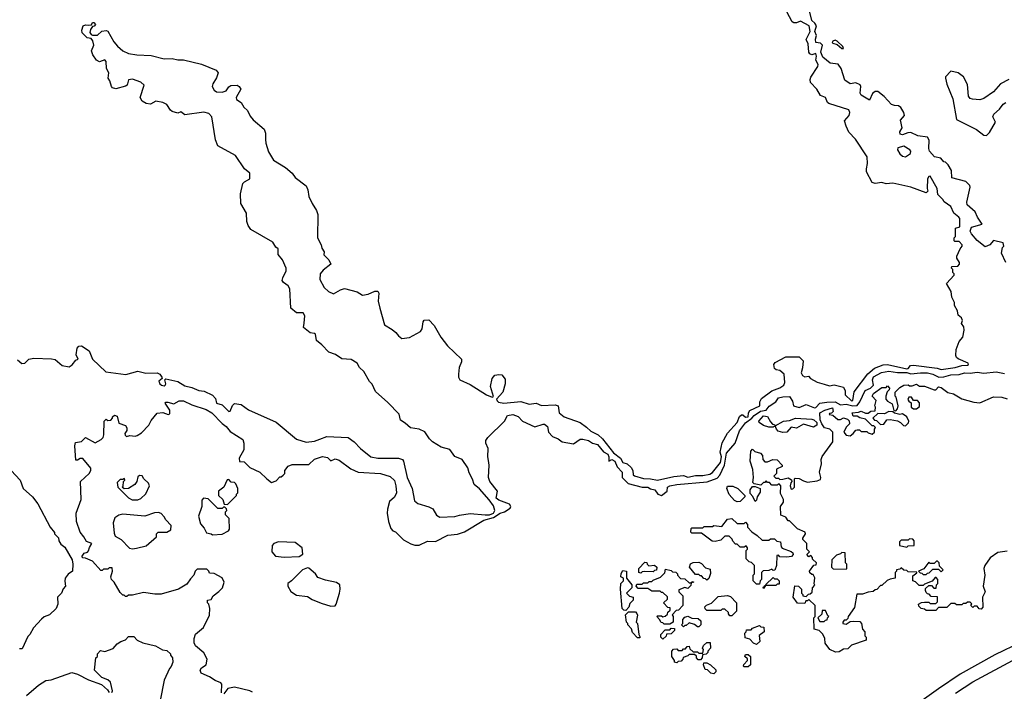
# Model space of a CAD drawing. Extents: x 1861455 to 2058065, y 200073 to 437907.
# Tile 347 of 574: x 1974746 to 1981893, y 316812 to 321690. Entities that reach past the tile are written whole.
import ezdxf

# ---------------------------------------------------------------- set-up
doc = ezdxf.new("R2010")
doc.units = 0

msp = doc.modelspace()

# ---------------------------------------------------------------- linework, layer by layer
at = {"layer": '0CON05XD'}
for points in [[(1976530.3, 320819.7), (1976532.4, 320792.4), (1976551.3, 320731.3), (1976589.8, 320669.8), (1976675.6, 320615.6), (1976723.8, 320575), (1976746.7, 320545), (1976825, 320482.5), (1976838.8, 320455), (1976846.1, 320406.1), (1976868.8, 320355), (1976901.2, 320305), (1976910, 320275), (1976908.8, 320105), (1976933.8, 320055), (1976939.6, 320029.6), (1976956, 320005), (1976955, 319983.3), (1976989.2, 319945), (1977004.2, 319915), (1976948.1, 319871.9), (1976926.9, 319845), (1976925, 319802.5), (1976957.5, 319745), (1976986.9, 319716.9), (1977025, 319699.2), (1977075, 319729.2), (1977105, 319737.5), (1977195, 319714.2), (1977235, 319690), (1977275, 319695.6), (1977325, 319718.6), (1977345, 319718), (1977354.2, 319705), (1977349.5, 319645), (1977360, 319595), (1977393.7, 319473.7), (1977450.5, 319440.5), (1977477.6, 319417.6), (1977495, 319392.9), (1977520, 319375), (1977575, 319382), (1977654.4, 319425.6), (1977668.6, 319445), (1977674.5, 319495.5), (1977681.7, 319508.3), (1977715, 319510), (1977755, 319470), (1977803.3, 319385), (1977850.9, 319320.9), (1977952.5, 319225), (1977954.3, 319205), (1977936.9, 319163.1), (1977930.9, 319115), (1977930.5, 319095), (1977940.9, 319075), (1978015, 319039.8), (1978135, 318965.3), (1978175, 318948.8), (1978186.1, 318953.9), (1978163.1, 319025), (1978175, 319083.3), (1978195, 319107.5), (1978225, 319114.2), (1978245, 319110), (1978270, 319080), (1978269.2, 319045), (1978252, 318985), (1978206.7, 318935), (1978211.2, 318921.2), (1978222.4, 318912.4), (1978260, 318905), (1978385, 318917.3), (1978445, 318898.5), (1978496, 318906), (1978535, 318887.5), (1978632.4, 318892.4), (1978655, 318885.7), (1978662.5, 318835), (1978698.8, 318805), (1978815, 318764), (1978861.7, 318731.7), (1978892.1, 318702.1), (1978944.1, 318674.1), (1978976.7, 318646.7), (1979057.6, 318545), (1979106.2, 318505), (1979123.5, 318473.5), (1979155, 318463.6), (1979185, 318437.5), (1979197.9, 318415), (1979200, 318385), (1979208.3, 318378.3), (1979275, 318357.8), (1979325, 318356.1), (1979375, 318345.6), (1979495, 318372.9), (1979565, 318378.8), (1979595, 318366.4), (1979650.5, 318379.5), (1979705, 318380), (1979755, 318390.6), (1979775, 318401.2), (1979833.1, 318475), (1979841.1, 318515), (1979830.3, 318549.7), (1979844.1, 318615.9), (1979882.9, 318687.1), (1979954.2, 318765), (1979971.8, 318808.2), (1979985, 318819.2), (1979995, 318819.2), (1980015, 318802.5), (1980032.9, 318805), (1980036.1, 318835), (1980045, 318852.2), (1980117.5, 318885), (1980118.8, 318915), (1980130.9, 318939.1), (1980205.7, 318994.3), (1980265, 319016.2), (1980293.6, 319036.4), (1980300, 319055), (1980296.2, 319115), (1980265, 319143.3), (1980237.7, 319147.7), (1980225.8, 319155.8), (1980220, 319185), (1980229.3, 319200.7), (1980308.1, 319241.9), (1980405, 319241.2), (1980433.6, 319213.6), (1980429.3, 319160.7), (1980417.5, 319125), (1980427.5, 319105), (1980445, 319096.7), (1980471.7, 319101.7), (1980486.7, 319085), (1980535, 319056.7), (1980585, 319042), (1980625, 319031.2), (1980658.3, 319038.3), (1980725, 319021.2), (1980738.8, 318995), (1980738.8, 318965), (1980785, 318920.8), (1980793.3, 318925), (1980802.9, 318987.1), (1980902.8, 319117.2), (1980951.5, 319158.5), (1981015, 319184), (1981045, 319185.8), (1981185, 319154.8), (1981195, 319156.5), (1981212.2, 319177.8), (1981235, 319180.3), (1981405, 319159.7), (1981435, 319150.4), (1981537.5, 319165), (1981585, 319178), (1981625, 319180), (1981632.5, 319185), (1981630, 319195), (1981557.7, 319227.7), (1981546.4, 319236.4), (1981541.7, 319251.7), (1981543.8, 319295), (1981566.4, 319353.6), (1981591.2, 319385), (1981601.4, 319435), (1981599.4, 319459.4), (1981583.6, 319483.6), (1981589.2, 319505), (1981581.2, 319525), (1981557.5, 319545), (1981552.5, 319575), (1981532.5, 319615), (1981532.5, 319635), (1981512.5, 319675), (1981507, 319717), (1981472.5, 319775), (1981530, 319835), (1981530, 319845), (1981520, 319855), (1981520, 319875), (1981510, 319885), (1981511.7, 319898.3), (1981555, 319900), (1981567.5, 319915), (1981567, 319927), (1981548.3, 319958.3), (1981548.3, 319971.7), (1981573, 320027), (1981587.5, 320045), (1981587.5, 320055), (1981565, 320080), (1981535, 320080), (1981530, 320085), (1981530, 320105), (1981540, 320115), (1981540, 320175), (1981570, 320185), (1981569.2, 320245), (1981564, 320255), (1981526.2, 320285), (1981505, 320332.5), (1981457, 320367), (1981447.5, 320385), (1981410, 320420), (1981405.6, 320465), (1981355, 320554), (1981345, 320552), (1981335.8, 320535), (1981332.5, 320465), (1981337.5, 320445), (1981325, 320432.5), (1981215, 320472.5), (1981085, 320502.5), (1981035, 320496.7), (1981005, 320508), (1980955, 320501.2), (1980935, 320506.7), (1980894, 320585), (1980892.3, 320607.7), (1980901.2, 320645), (1980896.7, 320695), (1980813, 320823), (1980765, 320872.5), (1980745, 320917.5), (1980734.2, 320955), (1980767.7, 320995), (1980772, 321015), (1980765.3, 321035.3), (1980620.1, 321080.1), (1980609.7, 321089.7), (1980595.5, 321125), (1980559.6, 321139.6), (1980531.2, 321185), (1980486.1, 321235), (1980482.8, 321255), (1980488, 321272), (1980539.6, 321350.4), (1980543, 321365), (1980525.9, 321395), (1980530.3, 321425), (1980525, 321445.5), (1980495, 321435.6), (1980481.7, 321441.7), (1980474.4, 321455), (1980470, 321515), (1980455.7, 321545), (1980483.8, 321605), (1980477.1, 321645), (1980415, 321680), (1980385, 321667.5), (1980365, 321667.5), (1980352.5, 321675), (1980273.6, 321823.6)], [(1981905, 319927.5), (1981872.5, 319995), (1981880, 320035), (1981890, 320045), (1981885, 320070), (1981815, 320087.5), (1981788.8, 320055), (1981755, 320041.3), (1981695, 320087.3), (1981655, 320134.6), (1981646.1, 320155), (1981655, 320182.5), (1981732.5, 320205), (1981697.8, 320255), (1981680.8, 320295), (1981622.5, 320345), (1981620.6, 320365), (1981646.2, 320473.8), (1981643.8, 320485), (1981615, 320515.4), (1981511.3, 320541.3), (1981510.5, 320595), (1981485, 320636.9), (1981466.2, 320655), (1981455, 320658.6), (1981432.5, 320685), (1981386.9, 320695), (1981350.4, 320735), (1981344.7, 320754.7), (1981347.5, 320815), (1981335, 320835.7), (1981265, 320847.5), (1981215, 320869.6), (1981192.1, 320867.9), (1981155, 320853.6), (1981138.3, 320858.3), (1981134.4, 320875), (1981152, 320905), (1981140.3, 320959.7), (1981168.3, 320995), (1981164.7, 321015), (1981142.9, 321052.9), (1981125, 321065.3), (1981095, 321066.1), (1981073.7, 321073.7), (1981021.6, 321131.6), (1980975, 321168.2), (1980955, 321167.7), (1980935.6, 321155), (1980915, 321106.7), (1980855, 321142.9), (1980846.6, 321156.6), (1980851.3, 321205), (1980845.7, 321215.7), (1980815, 321230.9), (1980775, 321224.5), (1980735, 321250), (1980709.2, 321335), (1980687.3, 321367.3), (1980628.6, 321375), (1980575, 321417.9), (1980561.5, 321455), (1980574.3, 321505), (1980558.9, 321518.9), (1980524.1, 321524.1), (1980522.5, 321547.5), (1980530, 321575), (1980516.8, 321605), (1980530, 321645), (1980518.2, 321665), (1980495, 321683.1), (1980466.7, 321805)], [(1974730.5, 319220.5), (1974762.3, 319192.3), (1974782.5, 319195), (1974812.5, 319225), (1974847.8, 319232.2), (1974978.1, 319228.1), (1975005, 319221.9), (1975055, 319178.8), (1975105, 319170), (1975127.7, 319182.3), (1975153.6, 319216.4), (1975170, 319225), (1975156.4, 319256.4), (1975164, 319305), (1975175, 319318.8), (1975195, 319321.2), (1975251.2, 319285), (1975276, 319225), (1975372.4, 319132.4), (1975517.7, 319112.3), (1975605, 319137.5), (1975662.7, 319122.7), (1975745, 319124.2), (1975763.3, 319115), (1975777.5, 319095), (1975780, 319085), (1975757.5, 319065), (1975762.5, 319045), (1975775, 319036.7), (1975795, 319031.2), (1975802.5, 319035), (1975807.5, 319045), (1975800, 319075), (1975808.3, 319081.7), (1975895, 319062.2), (1975945, 319030.9), (1975995, 319019.5), (1976047.6, 318997.6), (1976085, 318992.2), (1976145, 318964.1), (1976167.9, 318937.9), (1976174.8, 318904.8), (1976215, 318892.1), (1976265, 318845.6), (1976275, 318846.2), (1976291.7, 318888.3), (1976305, 318902), (1976353.3, 318895), (1976407.5, 318857.5), (1976607, 318767), (1976755, 318643.1), (1976825, 318621.4), (1976885, 318629.4), (1976924, 318644), (1976975, 318661.9), (1977130, 318655), (1977175, 318623.8), (1977221.2, 318575), (1977294.7, 318514.7), (1977345, 318504.6), (1977495, 318504.4), (1977525, 318496.9), (1977533.2, 318483.2), (1977558.7, 318365), (1977595.7, 318285), (1977613.1, 318195), (1977636.1, 318176.1), (1977715, 318153.3), (1977745, 318138.8), (1977772.5, 318092.5), (1977795, 318076.1), (1977905, 318082.3), (1977937.5, 318092.5), (1978015, 318102.8), (1978125, 318092.9), (1978156.7, 318095), (1978186, 318105), (1978195.8, 318125), (1978185, 318160), (1978155, 318204), (1978085, 318282.3), (1978045.3, 318315), (1978033.8, 318353.8), (1978009.1, 318399.1), (1978000, 318435), (1977958.8, 318495), (1977905, 318518.8), (1977868.1, 318568.1), (1977805.7, 318585.7), (1977743.3, 318625), (1977720, 318645), (1977687, 318697), (1977645, 318716.7), (1977582.5, 318725), (1977545, 318760), (1977510.7, 318780.7), (1977500, 318825), (1977419.5, 318909.5), (1977328.8, 318988.8), (1977303.6, 319043.6), (1977285, 319062.5), (1977244, 319134), (1977213.8, 319165), (1977195, 319196.7), (1977152.7, 319222.7), (1977085, 319227.5), (1977038.8, 319258.8), (1976990, 319275), (1976939.8, 319329.8), (1976899.6, 319359.6), (1976892.7, 319405), (1976885, 319411.5), (1976855.4, 319415.4), (1976807.1, 319455), (1976812.2, 319485), (1976815, 319540), (1976805, 319561.2), (1976755, 319562.2), (1976713.9, 319593.9), (1976707.6, 319735), (1976696.2, 319756.2), (1976660.9, 319780.9), (1976652.5, 319795), (1976655.8, 319815), (1976680.3, 319865), (1976680.4, 319885), (1976654.1, 319945), (1976622.1, 319985), (1976621.9, 320025), (1976605, 320038.8), (1976583.2, 320073.2), (1976425, 320165.8), (1976404.6, 320194.6), (1976394.5, 320225), (1976393.5, 320285), (1976351.2, 320355), (1976347.9, 320425), (1976365, 320499.2), (1976377.6, 320512.4), (1976416.9, 320533.1), (1976416, 320575), (1976378, 320608), (1976312.5, 320702.5), (1976183.8, 320773.8), (1976166.8, 320816.8), (1976140.6, 320985), (1976119.8, 321009.8), (1976082.8, 321017.2), (1975945, 320999.2), (1975915, 321020), (1975895, 321011.2), (1975853.6, 321023.6), (1975842.1, 321032.1), (1975815, 321074.4), (1975785, 321088.6), (1975735, 321097.5), (1975695, 321076.2), (1975665, 321081.2), (1975635, 321098.8), (1975621.2, 321125), (1975650, 321215), (1975625, 321236.2), (1975565, 321258), (1975536.1, 321253.9), (1975525.6, 321215), (1975515, 321207.1), (1975445, 321187.1), (1975421.2, 321195), (1975412, 321205), (1975401.2, 321245), (1975388, 321265), (1975392.5, 321305), (1975376, 321335), (1975375, 321387.5), (1975365, 321398), (1975325, 321384.2), (1975304, 321395), (1975276.2, 321435), (1975267, 321463), (1975283.3, 321505), (1975277, 321537), (1975265, 321552.5), (1975235, 321557.5), (1975200, 321595), (1975196.7, 321615), (1975207.5, 321645), (1975225, 321653.3), (1975249.3, 321650.7), (1975267.5, 321652.5), (1975275, 321670), (1975285, 321670), (1975297.5, 321655), (1975287, 321643), (1975275, 321640), (1975260.5, 321619.5), (1975256.4, 321596.4), (1975265, 321582.5), (1975275, 321577.5), (1975311.7, 321578.3), (1975343, 321607), (1975375, 321612.5), (1975385, 321607.5), (1975429.5, 321529.5), (1975457.3, 321497.3), (1975494.2, 321464.2), (1975535, 321443.8), (1975596.1, 321433.9), (1975700.7, 321430.7), (1975795, 321406.7), (1975853, 321407), (1975895, 321397.5), (1975935, 321397.5), (1976065, 321366.7), (1976173.6, 321323.6), (1976186.2, 321305), (1976175, 321267.5), (1976149.2, 321225), (1976144, 321205), (1976157, 321177), (1976175.7, 321165.7), (1976215, 321164.2), (1976245.8, 321174.2), (1976265, 321202.5), (1976278.3, 321211.7), (1976325, 321213.3), (1976340, 321205), (1976351.2, 321185), (1976318.8, 321125), (1976320.5, 321110.5), (1976355, 321087.5), (1976372.5, 321055), (1976400, 321030), (1976419.8, 320989.8), (1976441.7, 320961.7), (1976520.8, 320895), (1976530.6, 320865), (1976530.3, 320819.7)], [(1980725, 321480), (1980720, 321495), (1980680.8, 321535), (1980665, 321540.4), (1980648.6, 321535), (1980644.4, 321525), (1980649.3, 321519.3), (1980679.1, 321509.1), (1980715, 321481.2), (1980725, 321480)], [(1981925, 321256.7), (1981865.9, 321224.1), (1981815, 321166.7), (1981745, 321116.7), (1981715, 321108.8), (1981661.7, 321111.7), (1981645, 321117.5), (1981633.3, 321135), (1981625, 321220), (1981596.7, 321275), (1981557.5, 321305), (1981503.9, 321316.1), (1981466.2, 321275), (1981465.8, 321265), (1981475, 321222.5), (1981520, 321115), (1981546.2, 320965), (1981692.1, 320892.1), (1981745, 320852), (1981765, 320848.8)], [(1981765, 320848.8), (1981785, 320870), (1981830, 320945), (1981810, 320985), (1981816.4, 321003.6), (1981859.3, 321040.7), (1981885, 321077.5), (1981905, 321087.5)], [(1981175, 320693.8), (1981212, 320718), (1981214, 320735), (1981207.1, 320745), (1981165, 320771.8), (1981120.3, 320759.7), (1981118, 320745), (1981135, 320716.7), (1981155, 320698.8), (1981175, 320693.8)], [(1978148, 318488), (1978143.3, 318515), (1978146.7, 318575), (1978130, 318615), (1978130, 318635), (1978143.8, 318655), (1978265.6, 318774.4), (1978288, 318815), (1978325, 318822.9), (1978365, 318807.1), (1978395, 318774.7), (1978485, 318733.6), (1978545, 318753.5), (1978555, 318751.8), (1978576.3, 318736.3), (1978584.9, 318694.9), (1978612.9, 318662.9), (1978655.7, 318645.7), (1978685, 318624.2), (1978765, 318608.9), (1978815, 318642.5), (1978834, 318644), (1978875, 318633.9), (1978905, 318614), (1978940, 318605), (1978985, 318550.4), (1979015, 318534.4), (1979023.1, 318515), (1979022, 318485), (1979043.8, 318496.2), (1979067.2, 318485), (1979082.5, 318442.5), (1979119.3, 318405), (1979119.2, 318365), (1979162.5, 318322.5), (1979265, 318295.3), (1979305, 318294), (1979325, 318282.2), (1979356.7, 318276.7), (1979378.9, 318245), (1979405, 318235.4), (1979446.2, 318265), (1979448, 318295), (1979466.2, 318305), (1979515, 318315.3), (1979736.3, 318333.7), (1979809.3, 318360.7), (1979828.7, 318381.3), (1979862.9, 318455), (1979877.1, 318542.9), (1979938.4, 318615), (1979970, 318705), (1980015, 318761.5), (1980061, 318795), (1980076.5, 318815), (1980124, 318846), (1980164.1, 318855), (1980185.8, 318884.2), (1980235.8, 318915), (1980255, 318942.7), (1980285, 318951.2), (1980335, 318952.5), (1980355, 318920), (1980362.5, 318885), (1980405, 318874.4), (1980455, 318894.4), (1980515, 318870.3), (1980525, 318873.5), (1980555, 318904.8), (1980605, 318913), (1980665, 318914.2), (1980705, 318892.3), (1980745, 318898.6), (1980794.6, 318885.4), (1980825, 318888.9), (1980845.2, 318915), (1980882.9, 318997.1), (1980922.1, 319015), (1980943.9, 319035), (1980935.7, 319075), (1980944, 319096), (1981002.4, 319127.6), (1981055, 319138), (1981118.1, 319128.1), (1981185, 319128.1), (1981215, 319117.8), (1981285, 319126.3), (1981334.8, 319124.8), (1981375, 319114.7), (1981417.3, 319092.7), (1981454.7, 319095.3), (1981505, 319110.6), (1981565, 319112.9), (1981605, 319124.4), (1981645, 319122.5), (1981695, 319130.6), (1981745, 319123.3), (1981835, 319132.6), (1981895, 319120.4)], [(1980667, 317097), (1980627.5, 317115), (1980593, 317163), (1980590, 317195), (1980576.4, 317226.4), (1980550, 317255), (1980513.3, 317263.3), (1980510, 317345), (1980520, 317355), (1980520, 317435), (1980475, 317480), (1980465, 317470), (1980451.7, 317468.3), (1980445, 317450), (1980393, 317453), (1980360, 317495), (1980371.7, 317578.3), (1980400, 317575), (1980420, 317555), (1980420, 317525), (1980430, 317515), (1980430, 317505), (1980455, 317500), (1980471.7, 317518.3), (1980485, 317520), (1980498.3, 317531.7), (1980500, 317565), (1980517.5, 317582.5), (1980512.5, 317592.5), (1980517, 317637), (1980505, 317660), (1980495, 317660), (1980481.7, 317671.7), (1980480, 317685), (1980511.7, 317728.3), (1980528.3, 317731.7), (1980530, 317745), (1980501.7, 317771.7), (1980500, 317785), (1980488.3, 317798.3), (1980475, 317790), (1980460, 317805), (1980480, 317825), (1980460, 317845), (1980460, 317885), (1980430, 317915), (1980430, 317925), (1980450, 317955), (1980448.3, 317968.3), (1980391.7, 317991.7), (1980335, 318050), (1980325, 318050), (1980306.4, 318076.4), (1980271.7, 318091.7), (1980267.5, 318155), (1980290, 318185), (1980290, 318205), (1980268.3, 318248.3), (1980270, 318305), (1980258.3, 318318.3), (1980245, 318310), (1980205, 318310), (1980188.3, 318328.3), (1980175, 318330), (1980165, 318340), (1980155, 318330), (1980145, 318330), (1980125, 318310), (1980078.3, 318318.3), (1980068.3, 318328.3), (1980072.5, 318365), (1980067, 318423), (1980047.5, 318485), (1980052.5, 318557.5), (1980065, 318570), (1980083, 318553), (1980123, 318543), (1980137.5, 318525), (1980140, 318495), (1980155, 318480), (1980175, 318480), (1980213.9, 318496.1), (1980245, 318492.5), (1980280, 318455), (1980280, 318445), (1980240, 318425), (1980240, 318395), (1980220, 318375), (1980235, 318360), (1980255, 318360), (1980265, 318350), (1980285, 318352.5), (1980325, 318362.5), (1980348.3, 318348.3), (1980350, 318335), (1980343, 318327), (1980340, 318305), (1980345, 318280), (1980358.3, 318281.7), (1980370, 318295), (1980370, 318355), (1980375, 318360), (1980405, 318357.5), (1980435, 318340), (1980465, 318332.5), (1980535, 318340), (1980558.3, 318351.7), (1980562.5, 318365), (1980552.5, 318405), (1980566.7, 318465), (1980563, 318497), (1980571.7, 318518.3), (1980647.5, 318625), (1980647.5, 318695), (1980627, 318717), (1980587, 318727), (1980567.5, 318755), (1980557.5, 318785), (1980555, 318836), (1980590, 318855), (1980645, 318870), (1980650, 318845), (1980638.3, 318831.7), (1980625, 318830), (1980621.7, 318821.7), (1980648.3, 318818.3), (1980685, 318787.5), (1980705, 318787.5), (1980725, 318797.5), (1980755, 318790), (1980767, 318777), (1980770, 318755), (1980745, 318730), (1980727.5, 318695), (1980745, 318673.3), (1980775, 318667.5), (1980796.4, 318683.6), (1980815, 318710), (1980825, 318712.5), (1980841.7, 318711.7), (1980855, 318700), (1980895, 318700), (1980905, 318690), (1980935, 318680), (1980950, 318695), (1980950, 318715), (1980958.3, 318728.3), (1980945, 318740), (1980935, 318740), (1980885, 318790), (1980845, 318797.5), (1980825, 318810), (1980795, 318810), (1980790, 318835), (1980835, 318838.8), (1980855, 318847.5), (1980885, 318832.5), (1980905, 318832.5), (1980925, 318847.5), (1980955, 318850), (1980957.5, 318875), (1980952.5, 318885), (1980962.5, 318925), (1980933.3, 318955), (1980944, 318975), (1981005, 319020), (1981035, 319020), (1981045, 319030), (1981060, 319015), (1981058.3, 319001.7), (1981042.5, 318987.5), (1981032.5, 318955), (1981033, 318933), (1981045, 318920), (1981079.3, 318899.3), (1981091.7, 318851.7), (1981105, 318850), (1981117, 318863), (1981123.3, 318885), (1981107.5, 318947.5), (1981100, 318955), (1981100, 318985), (1981135, 319020), (1981163.9, 319036.1), (1981195, 319037.5), (1981205, 319030), (1981225, 319030), (1981255, 319042.5), (1981278.3, 319028.3), (1981315, 319028.8), (1981385, 319002.5), (1981397, 319003), (1981415, 319022.5), (1981435, 319018), (1981482.3, 318982.3), (1981525, 318972.9), (1981585, 318935.7), (1981672.6, 318912.6), (1981715, 318907.1), (1981815, 318952), (1981875, 318947.5), (1981915, 318935.8)], [(1976210.7, 316800.7), (1976214.1, 316864.1), (1976206.2, 316875), (1976165, 316890), (1976125, 316918), (1976062.5, 316945), (1976057.5, 316965), (1976067, 316983), (1976100, 317005), (1976107.5, 317045), (1976083, 317093), (1976023.6, 317143.6), (1976012.5, 317165), (1976012.5, 317195), (1976021.7, 317228.3), (1976080, 317275), (1976123.3, 317365), (1976127.5, 317415), (1976120, 317445), (1976110, 317455), (1976110, 317475), (1976135, 317480), (1976150, 317505), (1976193, 317537), (1976217.5, 317565), (1976230, 317605), (1976216.4, 317636.4), (1976157, 317667), (1976125, 317670), (1976120, 317685), (1976105, 317700), (1976035, 317700), (1976020, 317685), (1976010, 317655), (1975985, 317630), (1975960, 317590), (1975900, 317555), (1975773, 317517), (1975727, 317517), (1975645, 317530), (1975565, 317510), (1975535, 317510), (1975525, 317500), (1975515, 317500), (1975505, 317510), (1975495, 317510), (1975475, 317530), (1975432.5, 317605), (1975412.5, 317625), (1975407.5, 317645), (1975420, 317685), (1975418.3, 317708.3), (1975395, 317710), (1975385, 317700), (1975355, 317700), (1975345, 317690), (1975335, 317690), (1975275, 317757.5), (1975225, 317780), (1975201.7, 317781.7), (1975200, 317795), (1975213.6, 317816.4), (1975237.5, 317822.5), (1975247, 317833), (1975253, 317857), (1975270, 317885), (1975230.7, 317900.7), (1975212.5, 317935), (1975185, 317967.5), (1975157.5, 318045), (1975156.7, 318105), (1975192.5, 318205), (1975187.5, 318335), (1975250, 318395), (1975262.5, 318415), (1975263, 318433), (1975205, 318502), (1975185, 318504), (1975165, 318490), (1975155, 318490), (1975147.5, 318595), (1975151.2, 318618.8), (1975195, 318625.6), (1975225, 318655.7), (1975295, 318617.5), (1975338.1, 318641.9), (1975351.2, 318655), (1975356.2, 318675), (1975360, 318775), (1975375, 318790), (1975385, 318780), (1975408.3, 318781.7), (1975420, 318795), (1975420, 318805), (1975435, 318817.5), (1975455, 318810), (1975465, 318760), (1975515, 318742.5), (1975523.3, 318725), (1975523, 318707), (1975510, 318685), (1975511.7, 318671.7), (1975522.5, 318662.5), (1975545, 318670), (1975585, 318666.2), (1975599.5, 318670.5), (1975629.5, 318690.5), (1975683.3, 318745), (1975701.2, 318778.8), (1975745, 318832.5), (1975785, 318837.5), (1975825, 318823.3), (1975835, 318827.5), (1975836.2, 318855), (1975803.3, 318905), (1975808.3, 318911.7), (1975821.2, 318911.2), (1975865, 318900), (1975905, 318921.9), (1975935, 318922.9), (1975995, 318892.5), (1976098.7, 318858.7), (1976141.2, 318835), (1976215, 318756.2), (1976246, 318735), (1976275, 318698.8), (1976365, 318640), (1976372.5, 318615), (1976372.5, 318565), (1976340, 318505), (1976341.7, 318481.7), (1976375, 318480), (1976417, 318437), (1976490, 318405), (1976540, 318355), (1976575, 318330), (1976608.3, 318341.7), (1976635, 318370), (1976645, 318370), (1976658.3, 318381.7), (1976670, 318395), (1976670, 318415), (1976695, 318447.5), (1976725, 318460), (1976845, 318460), (1976885, 318498.8), (1976945, 318517.1), (1976979.5, 318509.5), (1977005, 318486.7), (1977035, 318501.2), (1977065, 318492), (1977148.8, 318428.8), (1977203.2, 318403.2), (1977365, 318394.4), (1977435, 318372), (1977466.7, 318343.3), (1977477.5, 318305), (1977481.9, 318255), (1977467.4, 318222.6), (1977430.3, 318189.7), (1977416.2, 318135), (1977413.8, 318105), (1977423.3, 318045), (1977440, 317995), (1977455, 317977.5), (1977475, 317970), (1977531.7, 317911.7), (1977585, 317882.5), (1977615, 317873.3), (1977645, 317873.8), (1977707.1, 317902.9), (1977765, 317901.5), (1977855, 317945.8), (1977925, 317954.4), (1977975, 317971.1), (1978116.1, 318055), (1978185, 318075.6), (1978235, 318106.5), (1978265.5, 318115), (1978306.7, 318143.3), (1978310.5, 318155), (1978301.5, 318171.5), (1978225, 318199.6), (1978205.3, 318215), (1978214.5, 318265), (1978158.8, 318335), (1978148.8, 318365), (1978153.8, 318455), (1978148, 318488)], [(1981233, 318863), (1981255, 318863.3), (1981278.3, 318881.7), (1981278.3, 318908.3), (1981263.9, 318923.9), (1981233.6, 318923.6), (1981219.5, 318949.5), (1981200.5, 318949.5), (1981191.7, 318931.7), (1981199.2, 318919.2), (1981218, 318908), (1981216.2, 318875), (1981233, 318863)], [(1981175, 318740), (1981198.3, 318761.7), (1981200, 318775), (1981185.8, 318805.8), (1981155, 318826.7), (1981135, 318823.3), (1981095, 318832.5), (1981085, 318842.5), (1981055, 318843.8), (1981023, 318827), (1980975, 318830), (1980940, 318795), (1980951.7, 318781.7), (1980965, 318780), (1980995, 318750), (1981018.3, 318751.7), (1981040, 318785), (1981063.9, 318786.1), (1981117, 318777), (1981140, 318765), (1981161.7, 318741.7), (1981175, 318740)], [(1980285, 318691.2), (1980252.3, 318702.3), (1980240, 318715), (1980230, 318740), (1980215, 318730), (1980185, 318730), (1980145, 318742.5), (1980113.9, 318763.9), (1980112.5, 318775), (1980145, 318812), (1980175, 318808.8), (1980195, 318770), (1980211.7, 318751.7), (1980225, 318750), (1980230, 318740), (1980290, 318775), (1980335, 318780), (1980377, 318797), (1980495, 318790), (1980510, 318785), (1980532.5, 318765), (1980532.5, 318745), (1980509.3, 318730.7), (1980435, 318752.5), (1980385, 318722.5), (1980345, 318730), (1980315, 318693.3), (1980285, 318691.2)], [(1974683.3, 318415), (1974748.8, 318345), (1974772.5, 318285), (1974840, 318225), (1974878.8, 318175), (1974967.5, 318005), (1975000, 317965), (1975000, 317955), (1975027, 317927), (1975030, 317905), (1975045, 317880), (1975075, 317860), (1975127, 317767), (1975132.5, 317735), (1975130, 317685), (1975097, 317663), (1975077.5, 317635), (1975073.3, 317613.3), (1975080, 317575), (1975063, 317557), (1975050, 317525), (1975020, 317495), (1975022.5, 317445), (1975010, 317415), (1974963, 317367), (1974925, 317352.5), (1974903.6, 317336.4), (1974847, 317273), (1974820, 317225), (1974805, 317210), (1974765, 317120), (1974745, 317120)], [(1975605, 318202.5), (1975625, 318212.5), (1975663, 318247), (1975687.5, 318305), (1975682.5, 318325), (1975647.5, 318355), (1975635, 318377.5), (1975615, 318380), (1975605, 318370), (1975596, 318335), (1975582, 318315), (1975535, 318286.2), (1975505, 318282.5), (1975490, 318295), (1975497, 318303), (1975500, 318335), (1975510, 318345), (1975508.3, 318358.3), (1975495, 318350), (1975475, 318350), (1975455, 318330), (1975457.5, 318295), (1975535, 318217.5), (1975563.6, 318203.6), (1975605, 318202.5)], [(1976255, 318170), (1976320, 318235), (1976320, 318245), (1976330, 318255), (1976330, 318285), (1976315, 318320), (1976305, 318330), (1976281.7, 318331.7), (1976265, 318350), (1976251.7, 318348.3), (1976227.5, 318295), (1976190, 318265), (1976190, 318235), (1976220, 318205), (1976231.7, 318171.7), (1976255, 318170)], [(1979955, 318187.5), (1979935, 318197.5), (1979895, 318241.2), (1979880, 318285), (1979885, 318302.5), (1979921.7, 318301.7), (1979960, 318285), (1980010, 318235), (1980010, 318225), (1979975, 318190), (1979955, 318187.5)], [(1980085, 318190), (1980068.3, 318228.3), (1980048.3, 318248.3), (1980047.5, 318275), (1980065, 318300), (1980085, 318300), (1980120, 318285), (1980121.7, 318258.3), (1980100, 318225), (1980095, 318200), (1980085, 318190)], [(1976145, 317950), (1976215, 317952.5), (1976263, 317977), (1976269.3, 317990.7), (1976266.4, 318066.4), (1976240, 318095), (1976240, 318115), (1976250, 318125), (1976248.3, 318138.3), (1976235, 318150), (1976225, 318150), (1976215, 318140), (1976185, 318140), (1976115, 318210), (1976080, 318215), (1976068.3, 318201.7), (1976067.5, 318155), (1976043.3, 318085), (1976059.3, 318029.3), (1976086.1, 317996.1), (1976103, 317963), (1976137, 317957), (1976145, 317950)], [(1975565, 317847.5), (1975595, 317852.5), (1975665, 317870), (1975740, 317935), (1975740, 317955), (1975751.7, 317968.3), (1975815, 317967.5), (1975842.5, 317985), (1975847, 318017), (1975807, 318057), (1975795, 318080), (1975773, 318103), (1975755, 318110), (1975725, 318107.5), (1975655, 318083.8), (1975495, 318098), (1975465, 318092), (1975438.1, 318071.9), (1975424.2, 318035), (1975430.9, 317960.9), (1975438.8, 317938.8), (1975482.5, 317915), (1975543, 317853), (1975565, 317847.5)], [(1980115, 317590), (1980095, 317590), (1980070, 317615), (1980070, 317655), (1980080, 317665), (1980080, 317725), (1980058.3, 317748.3), (1980041.7, 317751.7), (1980020, 317775), (1980020, 317835), (1980030, 317845), (1980030, 317855), (1980018.3, 317868.3), (1980005, 317860), (1979975, 317860), (1979955, 317880), (1979941.7, 317881.7), (1979921.7, 317901.7), (1979918.3, 317918.3), (1979895, 317940), (1979865, 317940), (1979835, 317910), (1979795, 317900), (1979773, 317903), (1979695, 317960), (1979625, 317960), (1979618.3, 317968.3), (1979620, 317995), (1979625, 318000), (1979705, 318000), (1979715, 318010), (1979775, 318010), (1979785, 318017.5), (1979841.7, 318008.3), (1979885, 318062.5), (1979915, 318067.5), (1979955, 318030), (1980005, 318030), (1980015, 318040), (1980030, 318025), (1980030, 318005), (1980060.7, 317970.7), (1980100, 317945), (1980135, 317910), (1980185, 317910), (1980195, 317920), (1980225, 317920), (1980243, 317903), (1980268.3, 317898.3), (1980272.5, 317862.5), (1980281.7, 317851.7), (1980347, 317827), (1980358.3, 317818.3), (1980360, 317805), (1980347.5, 317792.5), (1980315, 317787.5), (1980265, 317790), (1980255, 317800), (1980241.7, 317798.3), (1980240, 317725), (1980228.3, 317691.7), (1980215, 317690), (1980205, 317700), (1980185, 317690), (1980141.7, 317688.3), (1980130, 317675), (1980130, 317625), (1980120, 317615), (1980115, 317590)], [(1976665, 317787.5), (1976775, 317792.5), (1976801.7, 317808.3), (1976796.7, 317855), (1976745, 317892.5), (1976625, 317897.5), (1976590, 317885), (1976578.3, 317871.7), (1976577.5, 317825), (1976603, 317793), (1976665, 317787.5)], [(1981185, 317860), (1981195, 317870), (1981238.3, 317871.7), (1981240, 317905), (1981228.3, 317918.3), (1981205, 317920), (1981195, 317910), (1981145, 317910), (1981131.7, 317898.3), (1981131.7, 317871.7), (1981185, 317860)], [(1980745, 317700), (1980750, 317705), (1980750, 317735), (1980740, 317745), (1980738.3, 317818.3), (1980715, 317820), (1980705, 317810), (1980675, 317800), (1980641.7, 317768.3), (1980640, 317715), (1980651.7, 317701.7), (1980745, 317700)], [(1981915, 317829.2), (1981845, 317819.5), (1981789.3, 317780.7), (1981750.8, 317725), (1981744.3, 317705), (1981751.5, 317655), (1981740, 317575), (1981753.3, 317535), (1981736, 317495), (1981736.1, 317423.9), (1981725, 317410), (1981711.7, 317411.7), (1981695, 317430), (1981675, 317430), (1981665, 317420), (1981650, 317435), (1981658.3, 317448.3), (1981645, 317460), (1981625, 317460), (1981615, 317450), (1981595, 317450), (1981585, 317440), (1981545, 317440), (1981535, 317450), (1981505, 317450), (1981475, 317420), (1981415, 317420), (1981395, 317400), (1981325, 317400), (1981315, 317410), (1981290, 317415), (1981271.7, 317431.7), (1981270, 317445), (1981293, 317457), (1981315, 317460), (1981345, 317460), (1981355, 317450), (1981395, 317450), (1981408.3, 317461.7), (1981408.3, 317498.3), (1981361.7, 317501.7), (1981348.3, 317518.3), (1981335, 317520), (1981325, 317530), (1981320, 317545), (1981321.7, 317558.3), (1981345, 317580), (1981365, 317580), (1981381.7, 317561.7), (1981398.3, 317561.7), (1981400, 317585), (1981410, 317595), (1981410, 317625), (1981398.3, 317638.3), (1981391.7, 317638.3), (1981368.3, 317611.7), (1981315, 317590), (1981305, 317580), (1981275, 317580), (1981248.3, 317608.3), (1981230, 317615), (1981228.3, 317651.7), (1981258.3, 317671.7), (1981258.3, 317678.3), (1981195, 317680), (1981185, 317690), (1981163, 317693), (1981145, 317710), (1981135, 317700), (1981110, 317695), (1981110, 317685), (1981100, 317675), (1981100, 317635), (1981065, 317627.5), (1981041.7, 317618.3), (1981005, 317580), (1980995, 317580), (1980968.3, 317551.7), (1980955, 317550), (1980941.7, 317538.3), (1980905, 317533.3), (1980865, 317517.5), (1980821.7, 317518.3), (1980805, 317420), (1980760, 317355), (1980758.3, 317341.7), (1980745, 317330), (1980731.7, 317328.3), (1980720, 317315), (1980720, 317305), (1980745, 317300), (1980775, 317320), (1980795, 317322.5), (1980845, 317320), (1980857.5, 317305), (1980863, 317263), (1980880, 317245), (1980880, 317215), (1980890, 317205), (1980890, 317185), (1980785, 317147.5), (1980758.3, 317121.7), (1980725, 317117.5), (1980695, 317100), (1980667, 317097)], [(1979255, 317670), (1979240, 317675), (1979240, 317705), (1979285, 317750), (1979298.3, 317748.3), (1979300, 317735), (1979313, 317723), (1979355, 317727.5), (1979370, 317715), (1979368.3, 317691.7), (1979355, 317690), (1979345, 317680), (1979285, 317682.5), (1979265, 317680), (1979255, 317670)], [(1979735, 317620), (1979725, 317630), (1979711.7, 317631.7), (1979695, 317650), (1979685, 317650), (1979675, 317660), (1979651.7, 317661.7), (1979607.5, 317715), (1979615, 317737.5), (1979635, 317747.5), (1979675, 317750), (1979695, 317740), (1979725, 317710), (1979758.3, 317698.3), (1979761.7, 317668.3), (1979748.3, 317631.7), (1979735, 317620)], [(1981325, 317660), (1981335, 317670), (1981348.3, 317671.7), (1981375, 317700), (1981415, 317700), (1981435, 317680), (1981450, 317695), (1981421.7, 317721.7), (1981420, 317745), (1981408.3, 317758.3), (1981401.7, 317758.3), (1981385, 317740), (1981355, 317740), (1981345, 317750), (1981308.3, 317701.7), (1981270, 317685), (1981281.7, 317671.7), (1981295, 317670), (1981305, 317660), (1981325, 317660)], [(1977005, 317431.2), (1977035, 317433.3), (1977043.3, 317445), (1977066.7, 317525), (1977072.5, 317555), (1977070, 317585), (1977045, 317602.5), (1976965, 317620), (1976909.3, 317639.3), (1976892.5, 317665), (1976845, 317707.5), (1976835, 317710), (1976800, 317695), (1976720, 317615), (1976692.5, 317595), (1976692.5, 317575), (1976715, 317537.5), (1976755, 317511.2), (1976835, 317500), (1976869.3, 317479.3), (1976935, 317453.3), (1977005, 317431.2)], [(1979145, 317400), (1979131.7, 317401.7), (1979120, 317415), (1979107.5, 317555), (1979110, 317595), (1979130, 317615), (1979130, 317635), (1979110, 317645), (1979113, 317667), (1979125, 317690), (1979150, 317685), (1979150, 317635), (1979190, 317585), (1979190, 317565), (1979150, 317525), (1979173, 317503), (1979200, 317495), (1979200, 317475), (1979175, 317450), (1979167, 317423), (1979145, 317400)], [(1979465, 317300), (1979425, 317300), (1979415, 317310), (1979401.7, 317311.7), (1979390, 317335), (1979370, 317355), (1979375, 317360), (1979405, 317360), (1979415, 317352.5), (1979431.7, 317358.3), (1979448.3, 317371.7), (1979451.7, 317388.3), (1979468.3, 317401.7), (1979468.3, 317418.3), (1979451.7, 317421.7), (1979420, 317455), (1979448.3, 317481.7), (1979448.3, 317498.3), (1979415, 317530), (1979405, 317530), (1979395, 317540), (1979335, 317540), (1979305, 317560), (1979235, 317560), (1979220, 317575), (1979225, 317590), (1979265, 317590), (1979275, 317600), (1979305, 317600), (1979315, 317610), (1979335, 317610), (1979345, 317620), (1979398.3, 317641.7), (1979428.3, 317671.7), (1979435, 317700), (1979475, 317690), (1979485, 317680), (1979508.3, 317678.3), (1979520, 317665), (1979520, 317655), (1979541.7, 317631.7), (1979575, 317630), (1979605, 317600), (1979620, 317600), (1979625, 317610), (1979640, 317605), (1979620, 317600), (1979618.3, 317581.7), (1979595, 317560), (1979575, 317567.5), (1979531.7, 317548.3), (1979530, 317535), (1979560, 317505), (1979560, 317435), (1979528.3, 317401.7), (1979511.7, 317398.3), (1979481.7, 317368.3), (1979490, 317355), (1979490, 317315), (1979465, 317300)], [(1980145, 317560), (1980141.7, 317568.3), (1980150, 317570), (1980151.7, 317578.3), (1980160, 317580), (1980161.7, 317588.3), (1980215, 317640), (1980225, 317630), (1980245, 317630), (1980260, 317615), (1980258.3, 317591.7), (1980245, 317590), (1980235, 317580), (1980160, 317580), (1980145, 317560)], [(1979915, 317360), (1979901.7, 317361.7), (1979890, 317375), (1979890, 317385), (1979865, 317410), (1979845, 317410), (1979835, 317400), (1979735, 317400), (1979721.7, 317411.7), (1979720, 317425), (1979731.7, 317438.3), (1979768.3, 317451.7), (1979815, 317500), (1979885, 317507.5), (1979905, 317500), (1979950, 317455), (1979950, 317395), (1979915, 317360)], [(1979245, 317200), (1979231.7, 317201.7), (1979195, 317240), (1979187, 317267), (1979160, 317295), (1979160, 317305), (1979150, 317315), (1979142.5, 317367.5), (1979165, 317390), (1979215, 317390), (1979227, 317377), (1979230, 317365), (1979220, 317315), (1979230, 317305), (1979240, 317225), (1979250, 317205), (1979245, 317200)], [(1980585, 317320), (1980595, 317330), (1980608.3, 317331.7), (1980610, 317345), (1980620, 317355), (1980611.7, 317361.7), (1980595, 317400), (1980571.7, 317398.3), (1980568.3, 317371.7), (1980540, 317345), (1980555, 317320), (1980585, 317320)], [(1979675, 317280), (1979665, 317280), (1979645, 317297.5), (1979605, 317310), (1979585, 317290), (1979575, 317290), (1979565, 317280), (1979550, 317295), (1979560, 317305), (1979560, 317335), (1979575, 317350), (1979595, 317357.5), (1979625, 317342.5), (1979671.7, 317341.7), (1979690, 317325), (1979690, 317295), (1979675, 317280)], [(1979415, 317190), (1979400, 317205), (1979400, 317225), (1979431.7, 317258.3), (1979465, 317260), (1979475, 317270), (1979498.3, 317268.3), (1979500, 317255), (1979488.3, 317241.7), (1979475, 317230), (1979441.7, 317228.3), (1979438.3, 317211.7), (1979415, 317190)], [(1980095, 317152.5), (1980071.7, 317161.7), (1980045, 317190), (1980011.7, 317201.7), (1980010, 317235), (1980020, 317245), (1980021.7, 317258.3), (1980055, 317260), (1980065, 317270), (1980115, 317290), (1980125, 317280), (1980148.3, 317278.3), (1980150, 317245), (1980113, 317217), (1980117.5, 317175), (1980095, 317152.5)], [(1975415, 316803.3), (1975420, 316815), (1975405, 316880), (1975386.7, 316896.7), (1975341.7, 316911.7), (1975290, 316965), (1975300, 317055), (1975310, 317065), (1975310, 317085), (1975331.7, 317108.3), (1975365, 317102.5), (1975425, 317122.5), (1975455, 317157.5), (1975480, 317175), (1975513.6, 317186.4), (1975535, 317210), (1975575, 317210), (1975600, 317185), (1975640, 317165), (1975731.7, 317141.7), (1975783, 317113), (1975815, 317110), (1975840, 317085), (1975840, 317075), (1975856.7, 317056.7), (1975857.5, 317025), (1975847, 316993), (1975833, 316977), (1975796.1, 316893.9), (1975766.4, 316746.4)], [(1979515, 317020), (1979500, 317025), (1979500, 317035), (1979480, 317065), (1979480, 317105), (1979491.7, 317118.3), (1979515, 317120), (1979525, 317110), (1979555, 317110), (1979565, 317120), (1979578.3, 317121.7), (1979591.7, 317138.3), (1979605, 317140), (1979611.7, 317121.7), (1979635, 317100), (1979665, 317100), (1979675, 317090), (1979705, 317090), (1979710, 317115), (1979702.5, 317125), (1979710, 317145), (1979735, 317167.5), (1979757, 317167), (1979760, 317125), (1979740, 317105), (1979740, 317095), (1979728.3, 317081.7), (1979701.7, 317078.3), (1979700, 317055), (1979688.3, 317041.7), (1979671.7, 317041.7), (1979660, 317055), (1979658.3, 317068.3), (1979645, 317080), (1979605, 317080), (1979595, 317070), (1979561.7, 317058.3), (1979560, 317045), (1979548.3, 317031.7), (1979525, 317030), (1979515, 317020)], [(1982015, 317168.2), (1981825, 317078.5), (1981573.2, 316936.8), (1981415, 316830.5), (1981185.6, 316665)], [(1980035, 316990), (1980005, 316990), (1980000, 316995), (1980001.7, 317008.3), (1980030, 317035), (1980028.3, 317048.3), (1980010, 317065), (1980015, 317080), (1980035, 317080), (1980050, 317065), (1980050, 317005), (1980035, 316990)], [(1981538.3, 316798.3), (1981665, 316881.2), (1981985, 317054)], [(1979785, 316940), (1979763, 316943), (1979738.3, 316968.3), (1979721.7, 316971.7), (1979710, 317005), (1979711.7, 317018.3), (1979735, 317020), (1979760, 317005), (1979798.3, 316968.3), (1979800, 316955), (1979785, 316940)], [(1974795, 316782), (1974882.6, 316857.4), (1974935, 316890.6), (1974976, 316896), (1975125, 316950), (1975165, 316937.5), (1975245, 316896), (1975340.7, 316860.7), (1975382.9, 316822.9), (1975395, 316804.2)], [(1976435.9, 316805.9), (1976416, 316816), (1976305, 316842.5), (1976257.7, 316832.3), (1976227.5, 316795)]]:
    msp.add_lwpolyline(points, dxfattribs=at)

doc.saveas('drawing.dxf')
